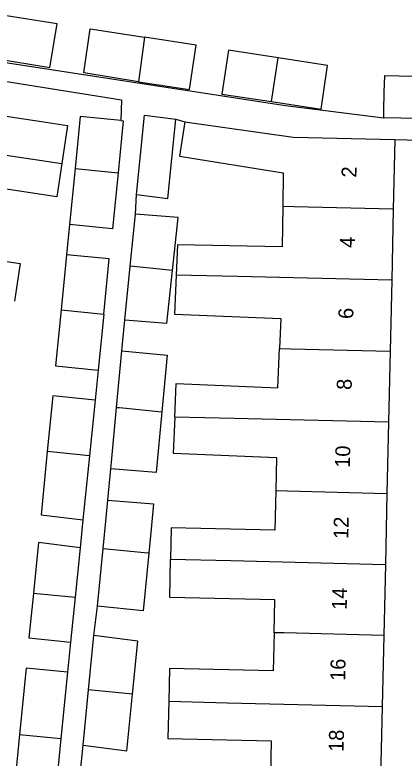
# Model space of a CAD drawing. Extents: x 162172 to 163187, y 382874 to 383684.
# Drawn here: x 163065.48 to 163091.57, y 383205.37 to 383255.18 of the extents above; entities that cross this region are included whole.
import ezdxf

# ---------------------------------------------------------------- set-up
doc = ezdxf.new("R2010")
doc.units = 0
for name, color, linetype in [('IMGEO_Pand', 7, 'Continuous'), ('IMGEO_Pand_nummerreeks', 7, 'Continuous'), ('IMGEO_Voetpad_open', 7, 'Continuous')]:
    doc.layers.add(name, color=color, linetype=linetype)

msp = doc.modelspace()

# ---------------------------------------------------------------- linework, layer by layer
at = {"layer": 'IMGEO_Pand'}
for points in [[(163064.027, 383252.279), (163067.826, 383251.656), (163068.306, 383254.586), (163064.47, 383255.177)], [(163073.762, 383250.683), (163070.099, 383251.283), (163070.536, 383254.242), (163074.161, 383253.683)], [(163074.161, 383253.683), (163073.762, 383250.683)], [(163073.762, 383250.683), (163077.188, 383250.176), (163077.642, 383253.147), (163074.161, 383253.683)], [(163083.12, 383252.303), (163079.795, 383252.815), (163079.343, 383249.858), (163082.686, 383249.365)], [(163082.686, 383249.365), (163083.12, 383252.303)], [(163082.686, 383249.365), (163086.011, 383248.853), (163086.445, 383251.791), (163083.12, 383252.303)], [(163061.968, 383251.187), (163061.789, 383250), (163061.621, 383248.887), (163067.257, 383248.034), (163069.008, 383247.769), (163068.623, 383245.224)], [(163090.205, 383248.287), (163090.216, 383248.774), (163090.245, 383250), (163090.272, 383251.122), (163095.057, 383251.009)], [(163073.641, 383243.137), (163074.178, 383248.456), (163076.26, 383248.188)], [(163072.585, 383248.095), (163069.854, 383248.37), (163069.511, 383244.875)], [(163072.585, 383248.095), (163072.746, 383248.079), (163072.394, 383244.591)], [(163073.641, 383243.137), (163075.723, 383242.869), (163076.26, 383248.188)], [(163076.875, 383248.008), (163076.508, 383245.71), (163083.472, 383244.598), (163083.434, 383242.327)], [(163076.875, 383248.008), (163084.145, 383246.988), (163090.951, 383246.825)], [(163094.753, 383248.18), (163090.205, 383248.287)], [(163053.628, 383247.456), (163064.895, 383245.78), (163068.623, 383245.224)], [(163090.951, 383246.825), (163090.846, 383242.149)], [(163068.623, 383245.224), (163068.284, 383242.989), (163066.538, 383243.253), (163060.902, 383244.105), (163060.521, 383241.578)], [(163069.511, 383244.875), (163069.144, 383241.13)], [(163072.394, 383244.591), (163072.016, 383240.845), (163069.144, 383241.13)], [(163069.511, 383244.875), (163072.394, 383244.591)], [(163083.434, 383242.327), (163083.39, 383239.639), (163076.374, 383239.755), (163076.288, 383237.738)], [(163090.846, 383242.149), (163084.202, 383242.309), (163083.434, 383242.327)], [(163090.846, 383242.149), (163090.739, 383237.39)], [(163060.521, 383241.578), (163060.189, 383239.369), (163065.825, 383238.517), (163065.445, 383235.993)], [(163073.207, 383238.339), (163073.558, 383241.816)], [(163076.057, 383238.051), (163076.415, 383241.598), (163073.558, 383241.816)], [(163068.945, 383239.104), (163068.582, 383235.403)], [(163071.438, 383235.121), (163071.811, 383238.82), (163068.945, 383239.104)], [(163072.86, 383234.744), (163073.207, 383238.339)], [(163072.86, 383234.744), (163075.674, 383234.509), (163076.057, 383238.051)], [(163076.057, 383238.051), (163073.207, 383238.339)], [(163076.288, 383237.738), (163076.177, 383235.127), (163083.312, 383234.823), (163083.226, 383232.809)], [(163090.739, 383237.39), (163080.41, 383237.638), (163076.288, 383237.738)], [(163090.739, 383237.39), (163090.633, 383232.631)], [(163068.582, 383235.403), (163068.214, 383231.657), (163071.06, 383231.376)], [(163068.582, 383235.403), (163071.438, 383235.121)], [(163071.438, 383235.121), (163071.06, 383231.376)], [(163072.301, 383228.874), (163072.659, 383232.664)], [(163072.659, 383232.664), (163075.686, 383232.378), (163075.327, 383228.58)], [(163076.203, 383228.216), (163076.3, 383230.479), (163083.114, 383230.188), (163083.226, 383232.809)], [(163083.226, 383232.809), (163083.978, 383232.791), (163090.633, 383232.631)], [(163090.633, 383232.631), (163090.526, 383227.872)], [(163070.856, 383229.354), (163068.016, 383229.636), (163067.651, 383225.912)], [(163070.856, 383229.354), (163070.48, 383225.632)], [(163071.911, 383224.746), (163071.954, 383225.202), (163072.301, 383228.874)], [(163075.327, 383228.58), (163074.946, 383224.51), (163071.911, 383224.746)], [(163072.301, 383228.874), (163072.494, 383228.855), (163075.327, 383228.58)], [(163076.203, 383228.216), (163076.1, 383225.803), (163083.014, 383225.508), (163082.964, 383223.292)], [(163090.526, 383227.872), (163080.187, 383228.12), (163076.203, 383228.216)], [(163090.526, 383227.872), (163090.419, 383223.113)], [(163067.651, 383225.912), (163067.236, 383221.683), (163070.046, 383221.334)], [(163070.48, 383225.632), (163067.651, 383225.912)], [(163070.48, 383225.632), (163070.046, 383221.334)], [(163082.964, 383223.292), (163082.905, 383220.635), (163075.965, 383220.791), (163075.918, 383218.7)], [(163082.964, 383223.292), (163083.753, 383223.273), (163090.419, 383223.113)], [(163090.419, 383223.113), (163090.313, 383218.354)], [(163071.399, 383219.411), (163071.581, 383221.254), (163071.713, 383222.657)], [(163071.713, 383222.657), (163074.767, 383222.419), (163074.642, 383220.952), (163074.459, 383219.106)], [(163069.856, 383219.455), (163067.054, 383219.822), (163066.721, 383216.431)], [(163069.856, 383219.455), (163069.523, 383216.153)], [(163071.016, 383215.542), (163071.399, 383219.411)], [(163074.459, 383219.106), (163074.077, 383215.239), (163071.016, 383215.542)], [(163071.399, 383219.411), (163074.394, 383219.121), (163074.459, 383219.106)], [(163082.854, 383213.771), (163082.903, 383215.97), (163075.861, 383216.128), (163075.918, 383218.7)], [(163075.918, 383218.7), (163079.963, 383218.602), (163090.313, 383218.354)], [(163090.313, 383218.354), (163090.206, 383213.594)], [(163066.721, 383216.431), (163066.426, 383213.42), (163069.219, 383213.139)], [(163066.721, 383216.431), (163069.523, 383216.153)], [(163069.523, 383216.153), (163069.219, 383213.139)], [(163070.422, 383209.936), (163070.784, 383213.594)], [(163073.371, 383209.65), (163073.723, 383213.215), (163070.784, 383213.594)], [(163082.854, 383213.771), (163082.797, 383211.229), (163075.842, 383211.385), (163075.793, 383209.178)], [(163090.206, 383213.594), (163083.529, 383213.755), (163082.854, 383213.771)], [(163090.206, 383213.594), (163090.1, 383208.835)], [(163069.015, 383211.122), (163066.228, 383211.403), (163065.791, 383206.949)], [(163069.015, 383211.122), (163068.566, 383206.674)], [(163070.055, 383206.233), (163070.422, 383209.936)], [(163070.055, 383206.233), (163072.996, 383205.854), (163073.371, 383209.65)], [(163073.371, 383209.65), (163070.422, 383209.936)], [(163075.793, 383209.178), (163075.737, 383206.678), (163082.669, 383206.522), (163082.618, 383204.252)], [(163075.793, 383209.178), (163079.739, 383209.084), (163090.1, 383208.835)], [(163090.1, 383208.835), (163089.993, 383204.076)], [(163065.791, 383206.949), (163065.495, 383203.937), (163068.262, 383203.658)], [(163065.791, 383206.949), (163068.566, 383206.674)], [(163068.566, 383206.674), (163068.262, 383203.658)]]:
    msp.add_lwpolyline(points, dxfattribs=at)
at = {"layer": 'IMGEO_Voetpad_open'}
for points in [[(163058.426, 383253.204), (163063.967, 383252.13), (163083.61, 383249.11), (163090.205, 383248.287)], [(163061.968, 383251.187), (163072.624, 383249.473), (163072.585, 383248.095)], [(163076.26, 383248.188), (163076.875, 383248.008)], [(163090.951, 383246.825), (163094.269, 383246.74)], [(163073.558, 383241.816), (163073.641, 383243.137)], [(163069.144, 383241.13), (163068.945, 383239.104)], [(163072.659, 383232.664), (163072.86, 383234.744)], [(163071.06, 383231.376), (163070.856, 383229.354)], [(163071.713, 383222.657), (163071.911, 383224.746)], [(163070.046, 383221.334), (163069.856, 383219.455)], [(163070.784, 383213.594), (163071.016, 383215.542)], [(163069.219, 383213.139), (163069.015, 383211.122)], [(163069.861, 383204.269), (163070.055, 383206.233)]]:
    msp.add_lwpolyline(points, dxfattribs=at)

# ---------------------------------------------------------------- texts
at = {"layer": 'IMGEO_Pand_nummerreeks'}
for s, rotation, p in [('2', 88.7115, (163088.372, 383244.266)), ('4', 88.7171, (163088.266, 383239.551)), ('6', 88.7171, (163088.16, 383234.791)), ('8', 88.7171, (163088.053, 383230.036)), ('10', 88.7171, (163087.938, 383224.816)), ('12', 88.7171, (163087.83, 383220.051)), ('14', 88.7171, (163087.723, 383215.295)), ('16', 88.7171, (163087.617, 383210.536)), ('18', 88.7171, (163087.511, 383205.78))]:
    msp.add_text(s, height=1, rotation=rotation, dxfattribs=at).set_placement(p)

doc.saveas('drawing.dxf')
